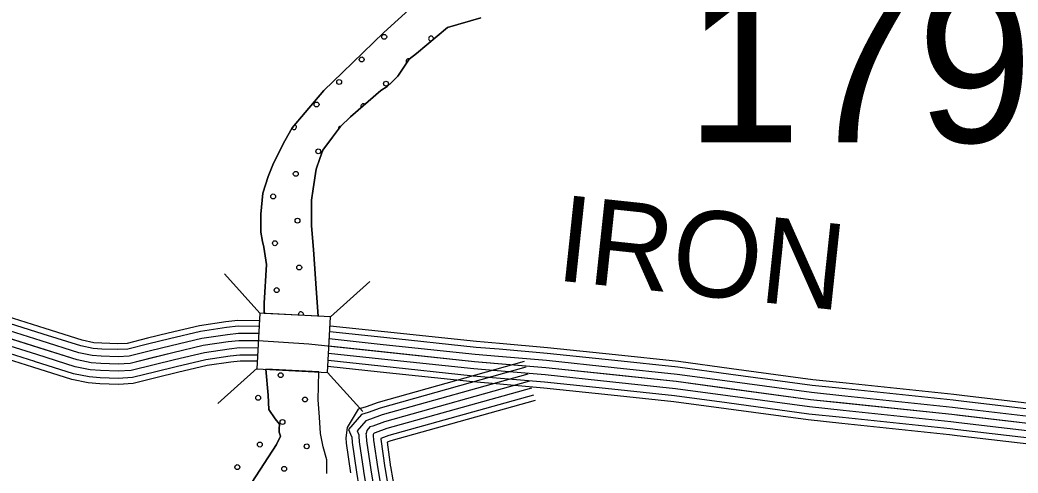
# Model space of a CAD drawing. Extents: x 1551132 to 1791609, y 378168 to 563823.
# Drawn here: x 1669299 to 1673594, y 466723 to 468673 of the extents above; entities that cross this region are included whole.
import ezdxf

# ---------------------------------------------------------------- set-up
doc = ezdxf.new("R2010")
doc.units = 0
for name, color, linetype in [('DESIGN - ROW - Right-of-Way and Easement Labels', 7, 'Continuous'), ('DESIGN - ROW - Right-of-Way Linework', 7, 'Continuous'), ('DESIGN - SCRATCH - User 1', 7, 'Continuous'), ('DESIGN - TRAFFIC CONTROL PERMANENT - Pavement Marking Text', 7, 'Continuous'), ('DESIGN - TRANSPORTATION - Edge of Traveled Way', 7, 'Continuous'), ('SURVEY - CONTOURS - Index with Text', 7, 'Continuous'), ('SURVEY - DRAINAGE - Storm Sewer', 7, 'Continuous'), ('SURVEY - TRANSPORTATION - Roads', 7, 'Continuous')]:
    doc.layers.add(name, color=color, linetype=linetype)

msp = doc.modelspace()

# ---------------------------------------------------------------- linework, layer by layer
at = {"layer": 'DESIGN - SCRATCH - User 1'}
for points in [[(1670582.098, 467398.404), (1670349.045, 467410.129), (1670349.97, 467454.614), (1670359.503, 467620.802), (1670348.195, 467695.029), (1670342.421, 467719.121), (1670334.796, 467759.255), (1670335.521, 467837.374), (1670344.354, 467927.451), (1670367.012, 467999.361), (1670389.545, 468057.255), (1670438.41, 468152.966), (1670470.909, 468208.767), (1670525.5, 468274.377), (1670606.348, 468369.805), (1670687.03, 468447.207), (1670864.55, 468619.878), (1671096.403, 468830.125), (1671284.166, 468935.228)], [(1671281.574, 468681.971), (1671138.636, 468641.429), (1671005.639, 468528.451), (1670973.439, 468504.7), (1670945.04, 468460.89), (1670924.774, 468431.023), (1670898.55, 468405.214), (1670878.392, 468387.372), (1670852.234, 468369.58), (1670721.245, 468256.577), (1670678.88, 468214.892)], [(1670678.88, 468214.892), (1670644.464, 468169.124), (1670601.965, 468113.423), (1670589.64, 468077.472), (1670573.224, 468031.546), (1670560.432, 467945.519), (1670553.982, 467897.501), (1670552.966, 467787.323), (1670562.015, 467685.07), (1670574.257, 467496.649), (1670582.098, 467398.404)], [(1670357.278, 467170.457), (1670357.32, 467170.073), (1670366.278, 467057.804), (1670369.703, 466995.677), (1670397.311, 466955.359), (1670415.102, 466933.159), (1670414.91, 466913.125), (1670414.785, 466899.108), (1670420.61, 466881.024), (1670402.285, 466845.131), (1670296.821, 466681.81), (1670126.842, 466460.988), (1669916.255, 466172.422), (1669780.341, 465959.3), (1669715.409, 465855.714), (1669688.918, 465801.862), (1669668.002, 465701.893), (1669611.745, 465455.995), (1669601.778, 465413.727)], [(1669624.736, 465512.788), (1669668.002, 465701.893), (1669688.918, 465801.862), (1669715.409, 465855.714), (1669780.341, 465959.3), (1669916.255, 466172.422), (1670126.842, 466460.988), (1670296.821, 466681.81), (1670402.285, 466845.131), (1670420.61, 466881.024), (1670414.785, 466899.108), (1670414.91, 466913.125), (1670415.102, 466933.159), (1670397.311, 466955.359), (1670369.703, 466995.677), (1670366.278, 467057.804), (1670357.32, 467170.073), (1670357.278, 467170.457)], [(1670619.039, 466720.962), (1670619.58, 466779.047), (1670604.106, 466835.281), (1670592.656, 466893.483), (1670587.306, 466963.651), (1670581.998, 467037.82), (1670585.081, 467158.015), (1670357.32, 467170.073)]]:
    msp.add_lwpolyline(points, dxfattribs=at)
at = {"layer": 'DESIGN - TRAFFIC CONTROL PERMANENT - Pavement Marking Text'}
for centre in [(1670866.465, 468600.528), (1670866.465, 468600.528), (1670769.393, 468503.456), (1670769.393, 468503.456), (1670672.322, 468406.385), (1670672.322, 468406.385), (1670873.932, 468398.918), (1670873.932, 468398.918), (1670575.25, 468309.313), (1670575.25, 468309.313), (1670582.717, 468107.703), (1670582.717, 468107.703), (1670485.645, 468010.631), (1670485.645, 468010.631), (1670388.574, 467913.56), (1670388.574, 467913.56), (1670493.112, 467809.021), (1670493.112, 467809.021), (1670396.041, 467711.949), (1670396.041, 467711.949), (1670500.579, 467607.411), (1670500.579, 467607.411), (1670403.508, 467510.339), (1670403.508, 467510.339), (1670420.846, 467143.89), (1670420.846, 467143.89), (1670323.775, 467046.818), (1670323.775, 467046.818), (1670525.385, 467039.351), (1670525.385, 467039.351), (1670428.313, 466942.28), (1670428.313, 466942.28), (1670331.242, 466845.208), (1670331.242, 466845.208), (1670532.852, 466837.741), (1670532.852, 466837.741), (1670234.17, 466748.136), (1670234.17, 466748.136), (1670435.78, 466740.669), (1670435.78, 466740.669)]:
    msp.add_circle(centre, 10.56, dxfattribs=at)
for centre, start, end in [((1671068.075, 468593.061), 343.714927, 276.979398), ((1670971.003, 468495.989), 68.210962, 222.264511), ((1670776.86, 468301.846), 51.987636, 209.580437), ((1670478.178, 468212.241), 214.362258, 68.823469), ((1670679.789, 468204.774), 92.548999, 192.922555), ((1670508.047, 467405.8), 336.805823, 197.433882)]:
    msp.add_arc(centre, 10.56, start, end, dxfattribs=at)
at = {"layer": 'DESIGN - TRANSPORTATION - Edge of Traveled Way'}
for points in [[(1671284.166, 468935.228), (1671096.403, 468830.125), (1670864.55, 468619.878), (1670687.03, 468447.207), (1670606.348, 468369.805), (1670525.5, 468274.377), (1670470.909, 468208.767), (1670438.41, 468152.966), (1670389.545, 468057.255), (1670367.012, 467999.361), (1670344.354, 467927.451), (1670335.521, 467837.374), (1670334.796, 467759.255), (1670342.421, 467719.121), (1670348.195, 467695.029), (1670359.503, 467620.802), (1670349.97, 467454.614), (1670349.045, 467410.129)], [(1670678.88, 468214.892), (1670721.245, 468256.577), (1670852.234, 468369.58), (1670878.392, 468387.372), (1670898.55, 468405.214), (1670924.774, 468431.023), (1670945.04, 468460.89), (1670973.439, 468504.7), (1671005.639, 468528.451), (1671138.636, 468641.429), (1671281.574, 468681.971)], [(1670582.131, 467397.904), (1670574.257, 467496.649), (1670562.015, 467685.07), (1670552.966, 467787.323), (1670553.982, 467897.501), (1670560.432, 467945.519), (1670573.224, 468031.546), (1670589.64, 468077.472), (1670601.965, 468113.423), (1670644.464, 468169.124), (1670678.88, 468214.892)], [(1670357.337, 467169.89), (1670366.278, 467057.804), (1670369.703, 466995.677), (1670397.311, 466955.359), (1670415.102, 466933.159), (1670414.91, 466913.125), (1670414.785, 466899.108), (1670420.61, 466881.024), (1670402.285, 466845.131), (1670296.821, 466681.81), (1670126.842, 466460.988), (1669916.255, 466172.422), (1669780.341, 465959.3), (1669715.409, 465855.714), (1669688.918, 465801.862), (1669668.002, 465701.893), (1669611.745, 465455.995), (1669601.778, 465413.727)], [(1670619.039, 466720.962), (1670619.58, 466779.047), (1670604.106, 466835.281), (1670592.656, 466893.483), (1670587.306, 466963.651), (1670581.998, 467037.82), (1670585.081, 467157.948)]]:
    msp.add_lwpolyline(points, dxfattribs=at)
at = {"layer": 'SURVEY - CONTOURS - Index with Text'}
for points in [[(1669406.517, 467344.736), (1668996.694, 467473.48)], [(1669389.818, 467291.576), (1668979.994, 467420.321)], [(1669399.109, 467321.152), (1668989.286, 467449.896)], [(1673758.64, 466921.193), (1673308.825, 466974.211), (1672701.031, 467038.288), (1672123.328, 467116.181), (1671561.525, 467175.949), (1671255.591, 467201.991), (1670541.691, 467278.134), (1670323.312, 467291.851), (1670241.273, 467292.251), (1670195.34, 467287.343), (1670087.626, 467271.217), (1669956.154, 467240.583), (1669772.984, 467194.932), (1669721.018, 467191.915), (1669646.928, 467194.465), (1669604.838, 467197.632), (1669544.556, 467210.474), (1668970.703, 467390.745)], [(1669380.526, 467262), (1668970.703, 467390.745)], [(1670329.621, 467378.345), (1670326.246, 467378.554), (1670236.865, 467378.995), (1670184.307, 467373.378), (1670071.343, 467356.461), (1669935.83, 467324.885), (1669847.107, 467302.776)], [(1669371.235, 467232.424), (1668961.411, 467361.169)], [(1669847.124, 467302.776), (1669759.876, 467281.034), (1669719.993, 467278.717), (1669651.678, 467281.076), (1669617.179, 467283.667), (1669566.63, 467294.434), (1669406.501, 467344.744)], [(1670328.296, 467353.661), (1670325.412, 467353.845), (1670238.123, 467354.27), (1670187.457, 467348.853), (1670075.985, 467332.169), (1669941.621, 467300.86), (1669853.082, 467278.792)], [(1670867.325, 467330.611), (1670633.164, 467355.587)], [(1669354.235, 467178.315), (1668944.412, 467307.059)], [(1669361.943, 467202.849), (1668952.12, 467331.593)], [(1669860.598, 467248.717), (1669768.3, 467225.716), (1669720.652, 467222.949), (1669648.628, 467225.424), (1669609.246, 467228.391), (1669552.447, 467240.491), (1669389.801, 467291.584)], [(1669853.099, 467278.792), (1669763.609, 467256.492), (1669720.285, 467253.975), (1669650.32, 467256.383), (1669613.662, 467259.142), (1669560.339, 467270.5), (1669399.093, 467321.16)], [(1670326.662, 467322.702), (1670324.362, 467322.844), (1670239.698, 467323.26), (1670191.399, 467318.102), (1670081.801, 467301.693), (1669948.888, 467270.717), (1669860.573, 467248.717)], [(1670325.062, 467291.743), (1670323.312, 467291.851), (1670241.273, 467292.251), (1670195.34, 467287.343), (1670087.626, 467271.217), (1669956.154, 467240.583), (1669868.073, 467218.633)], [(1670861.416, 467275.21), (1670630.089, 467299.885)], [(1670864.7, 467306.035), (1670631.805, 467330.878)], [(1671360.738, 467255.268), (1671261.507, 467263.709), (1670864.683, 467306.035)], [(1671362.83, 467279.902), (1671263.865, 467288.318), (1670867.308, 467330.611)], [(1669868.09, 467218.633), (1669772.984, 467194.932), (1669721.018, 467191.915), (1669646.928, 467194.465), (1669604.838, 467197.632), (1669544.556, 467210.474), (1669380.51, 467262.008)], [(1670323.437, 467260.784), (1670322.262, 467260.859), (1670242.848, 467261.242), (1670199.282, 467256.584), (1670093.451, 467240.742), (1669963.421, 467210.449), (1669875.573, 467188.548)], [(1670858.125, 467244.384), (1670628.439, 467268.884)], [(1671358.105, 467224.383), (1671258.549, 467232.85), (1670861.391, 467275.21)], [(1671859.626, 467206.583), (1671567.433, 467237.676), (1671360.721, 467255.268)], [(1671862.243, 467231.167), (1671569.791, 467262.276), (1671362.821, 467279.902)], [(1669875.581, 467188.548), (1669777.667, 467164.148), (1669721.385, 467160.881), (1669645.228, 467163.506), (1669600.429, 467166.873), (1669536.664, 467180.456), (1669371.218, 467232.433)], [(1670321.812, 467229.816), (1670321.212, 467229.858), (1670244.423, 467230.233), (1670203.224, 467225.833), (1670099.268, 467210.266), (1669970.687, 467180.307), (1669883.064, 467158.473)], [(1670851.55, 467182.732), (1670625.13, 467206.883)], [(1670854.833, 467213.558), (1670626.822, 467237.875)], [(1671352.855, 467162.599), (1671252.632, 467171.132), (1670854.825, 467213.558)], [(1671355.48, 467193.491), (1671255.591, 467201.991), (1670858.108, 467244.384)], [(1671856.351, 467175.757), (1671564.483, 467206.808), (1671358.096, 467224.383)], [(1672357.748, 467147.132), (1672130.753, 467177.741), (1671859.61, 467206.583)], [(1672361.056, 467171.633), (1672133.712, 467202.283), (1671862.226, 467231.167)], [(1669889.298, 467133.514), (1669786.242, 467107.838), (1669722.052, 467104.105), (1669642.128, 467106.863), (1669592.355, 467110.605), (1669522.223, 467125.547), (1669354.219, 467178.323)], [(1669883.081, 467158.473), (1669782.358, 467133.372), (1669721.752, 467129.855), (1669643.537, 467132.547), (1669596.013, 467136.122), (1669528.773, 467150.447), (1669361.927, 467202.857)], [(1670320.454, 467204.141), (1670320.346, 467204.149), (1670245.731, 467204.507), (1670206.498, 467200.316), (1670104.101, 467184.99), (1669976.712, 467155.306), (1669889.281, 467133.514)], [(1670848.825, 467157.156), (1670623.847, 467181.157)], [(1671350.222, 467131.714), (1671249.674, 467140.273), (1670851.533, 467182.732)], [(1671849.785, 467114.106), (1671558.567, 467145.09), (1671352.83, 467162.599)], [(1671853.068, 467144.932), (1671561.525, 467175.949), (1671355.463, 467193.491)], [(1672353.606, 467116.415), (1672127.037, 467146.965), (1671856.326, 467175.757)], [(1672854.545, 467109.306), (1672711.373, 467124.398), (1672361.031, 467171.633)], [(1671348.047, 467106.089), (1671247.224, 467114.664), (1670848.808, 467157.156)], [(1671846.51, 467083.28), (1671555.617, 467114.222), (1671350.205, 467131.714)], [(1672349.465, 467085.689), (1672123.328, 467116.181), (1671853.051, 467144.932)], [(1672851.953, 467084.722), (1672708.423, 467099.856), (1672357.731, 467147.132)], [(1671843.785, 467057.704), (1671553.167, 467088.622), (1671348.022, 467106.089)], [(1672341.182, 467024.245), (1672115.904, 467054.621), (1671846.493, 467083.28)], [(1672345.323, 467054.963), (1672119.62, 467085.397), (1671849.777, 467114.106)], [(1672845.453, 467023.062), (1672701.031, 467038.288), (1672349.448, 467085.689)], [(1672848.703, 467053.896), (1672704.731, 467069.072), (1672353.59, 467116.415)], [(1673349.883, 467031.804), (1673315.7, 467035.83), (1672851.936, 467084.722)], [(1673352.774, 467056.347), (1673318.442, 467060.397), (1672854.528, 467109.306)], [(1672337.74, 466998.753), (1672112.829, 467029.087), (1671843.777, 467057.704)], [(1672842.203, 466992.228), (1672697.332, 467007.504), (1672345.306, 467054.963)], [(1673346.25, 467001.012), (1673312.267, 467005.02), (1672848.686, 467053.896)], [(1673842.863, 467004.862), (1673765.323, 467007.721), (1673352.758, 467056.347)], [(1672836.253, 466935.827), (1672690.573, 466951.185), (1672337.732, 466998.753)], [(1672838.953, 466961.402), (1672693.64, 466976.719), (1672341.165, 467024.245)], [(1673339, 466939.444), (1673305.384, 466943.402), (1672842.186, 466992.228)], [(1673342.625, 466970.228), (1673308.825, 466974.211), (1672845.436, 467023.062)], [(1673840.805, 466949.178), (1673761.032, 466952.128), (1673346.233, 467001.012)], [(1673841.955, 466980.162), (1673763.423, 466983.062), (1673349.866, 467031.804)], [(1673335.366, 466908.651), (1673301.951, 466912.593), (1672838.937, 466961.402)], [(1673839.663, 466918.202), (1673758.64, 466921.193), (1673342.608, 466970.228)], [(1673332.358, 466883.109), (1673299.092, 466887.034), (1672836.245, 466935.827)], [(1673837.371, 466856.242), (1673753.857, 466859.325), (1673335.35, 466908.651)], [(1673838.521, 466887.226), (1673756.248, 466890.259), (1673338.983, 466939.444)], [(1673836.43, 466830.541), (1673751.873, 466833.666), (1673332.342, 466883.109)]]:
    msp.add_lwpolyline(points, dxfattribs=at)
at = {"layer": 'SURVEY - DRAINAGE - Storm Sewer'}
for p, q in [((1670331.312, 467411.063), (1670179.333, 467579.85)), ((1670635.105, 467395.121), (1670803.885, 467547.108)), ((1670318.871, 467173.79), (1670150.091, 467021.803)), ((1670622.555, 467155.981), (1670774.543, 466987.194))]:
    msp.add_line(p, q, dxfattribs=at)
msp.add_lwpolyline([(1670318.771, 467171.915), (1670622.555, 467155.981), (1670635.105, 467395.121), (1670331.312, 467411.063)], close=True, dxfattribs=at)
at = {"layer": 'SURVEY - TRANSPORTATION - Roads'}
for points in [[(1671468.569, 467202.616), (1670840.809, 467026.861), (1670788.468, 467007.819), (1670754.519, 466996.994), (1670707.437, 466918.259), (1670700.92, 466874.182), (1670702.67, 466851.273), (1670721.361, 466723.37)], [(1671475.502, 467177.857), (1670848.683, 467002.361), (1670796.776, 466983.477), (1670769.243, 466974.693), (1670713.386, 466910.05), (1670726.294, 466880.316), (1670726.353, 466878.874), (1670728.244, 466854.115), (1670746.802, 466727.087)], [(1671483.86, 467147.998), (1670858.175, 466972.827), (1670806.793, 466954.126), (1670786.985, 466947.818), (1670749.577, 466904.525), (1670757.027, 466887.358), (1670757.302, 466880.699), (1670759.077, 466857.549), (1670777.477, 466731.57)], [(1671492.218, 467118.147), (1670867.666, 466943.293), (1670816.801, 466924.784), (1670804.726, 466920.934), (1670791.226, 466905.308), (1670788.335, 466893.083), (1670787.76, 466894.408), (1670788.251, 466882.524), (1670789.901, 466860.974), (1670808.151, 466736.054)], [(1671492.218, 467118.147), (1670867.666, 466943.293), (1670816.801, 466924.784), (1670804.726, 466920.934), (1670791.226, 466905.308), (1670788.335, 466893.083), (1670787.76, 466894.408), (1670788.251, 466882.524), (1670789.901, 466860.974), (1670808.151, 466736.054)], [(1671500.576, 467088.297), (1670877.158, 466913.758), (1670826.809, 466895.441), (1670822.467, 466894.05), (1670819.642, 466890.783), (1670819.042, 466888.224), (1670819.201, 466884.349), (1670820.726, 466864.399), (1670838.825, 466740.537)], [(1671508.934, 467058.438), (1670886.649, 466884.224), (1670851.283, 466871.357), (1670851.558, 466867.832), (1670869.499, 466745.021)], [(1671515.593, 467034.637), (1670894.215, 466860.674), (1670878.424, 466854.924), (1670893.957, 466748.588)], [(1670808.151, 466736.054), (1670818.134, 466675.202)], [(1670808.151, 466736.054), (1670818.134, 466675.202)], [(1670838.742, 466741.071), (1670848.516, 466681.511)], [(1670869.333, 466746.096), (1670878.891, 466687.819)], [(1670893.724, 466750.096), (1670903.115, 466692.844), (1670953.822, 466491.539), (1670998.838, 466384.87), (1671094.569, 466188.573), (1671181.392, 465975.368), (1671210.683, 465910.799), (1671225.399, 465878.573), (1671254.848, 465833.681), (1671292.697, 465791.454), (1671341.888, 465754.754), (1671372.254, 465733.895), (1671424.219, 465693.769), (1671448.935, 465633.8), (1671457.01, 465574.441), (1671450.843, 465459.238), (1671432.01, 465371.152), (1671431.71, 465337.009), (1671437.744, 465287.216), (1671446.785, 465236.79), (1671449.585, 465230.132), (1671472.401, 465219.973), (1671571.165, 465200.948), (1671809.76, 465174.022)], [(1670746.969, 466726.012), (1670757.377, 466662.585)], [(1670777.56, 466731.037), (1670787.751, 466668.894)]]:
    msp.add_lwpolyline(points, dxfattribs=at)

# ---------------------------------------------------------------- texts
at = {"layer": 'DESIGN - ROW - Right-of-Way and Easement Labels'}
msp.add_text('IRON', height=369.9915, rotation=353.928125, dxfattribs=at).set_placement((1671599.199, 467553.075))
at = {"layer": 'DESIGN - ROW - Right-of-Way Linework'}
msp.add_text('179SE', height=669.9843, rotation=0.000028, dxfattribs=at).set_placement((1672163.028, 468146.216))

doc.saveas('drawing.dxf')
